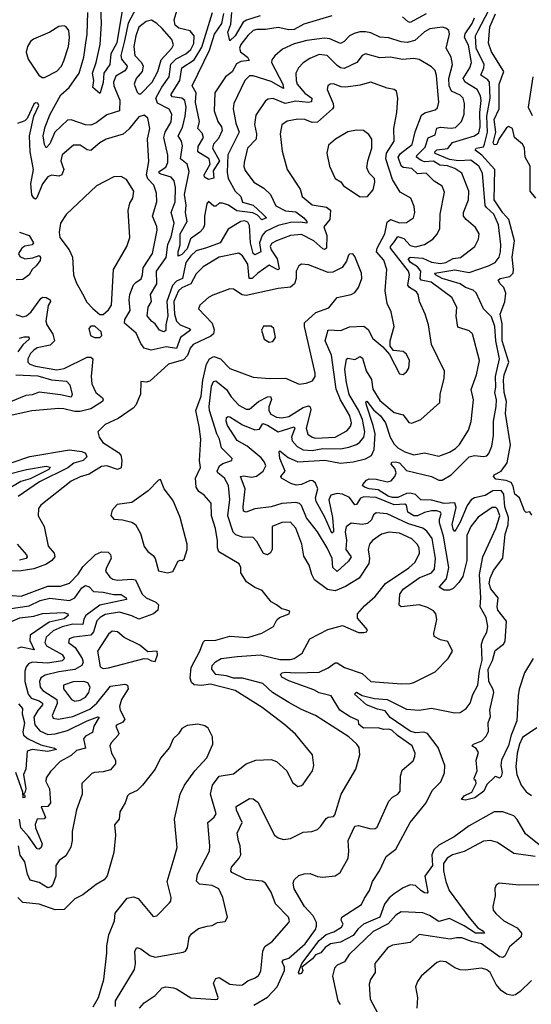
# Model space of a CAD drawing. Extents: x 1552294 to 1694791, y 811929 to 917222.
# Tile 555 of 643: x 1654717 to 1657584, y 906506 to 912025. Entities that reach past the tile are written whole.
import ezdxf

# ---------------------------------------------------------------- set-up
doc = ezdxf.new("R2010")
doc.units = 0

msp = doc.modelspace()

# ---------------------------------------------------------------- linework, layer by layer
at = {"layer": '0CON10XD'}
for points in [[(1655291.5, 912075), (1655274.3, 911975.7), (1655260.7, 911895), (1655226.4, 911835), (1655222.6, 911775), (1655188, 911725), (1655185, 911674.3), (1655168.1, 911615), (1655165, 911611.4), (1655125.6, 911645), (1655132.1, 911685), (1655124.8, 911725), (1655145.4, 911784.6), (1655166.7, 911886.7), (1655175.2, 912005), (1655169.3, 912145)], [(1655369.8, 912090.2), (1655323.9, 912006.1), (1655303, 911907), (1655282.5, 911825), (1655287.9, 911805), (1655318.6, 911765), (1655317.7, 911755), (1655305, 911738.5), (1655255, 911709.1), (1655242.4, 911675), (1655244.8, 911654.8), (1655278.3, 911575), (1655275.5, 911514.5), (1655205, 911492.1), (1655145, 911448.1), (1655115, 911434.7), (1655085, 911435.4), (1655005, 911464.4), (1654985, 911461.8), (1654913, 911395), (1654885, 911330), (1654865, 911306.9), (1654855, 911325.8), (1654847.8, 911375), (1654859.2, 911425), (1654888.2, 911495), (1654947.1, 911605), (1654994.2, 911645.8), (1655049, 911725), (1655075.2, 911815), (1655086.6, 911896.6), (1655095.2, 911945), (1655099.3, 912065)], [(1656032.8, 911437.2), (1656043.1, 911385), (1656042.4, 911355), (1655994, 911305), (1655974.7, 911225), (1655973.3, 911203.3), (1655980.2, 911180.2), (1656028.9, 911115), (1656085, 911081.5), (1656122.7, 911045), (1656152.2, 910982.2), (1656206.9, 910955), (1656265, 910948.8), (1656308.2, 910915), (1656326.4, 910895), (1656325.6, 910885), (1656290.9, 910890.9), (1656235, 910887.8), (1656165, 910872), (1656095, 910838.7), (1656075, 910816.5), (1656059.6, 910775), (1656067.5, 910725), (1656035, 910706.6), (1656024.8, 910715), (1656010.7, 910775), (1656005, 910871.9), (1655995, 910890), (1655977.1, 910897.1), (1655955, 910893.6), (1655885, 910851.5), (1655840, 910775), (1655763.9, 910746.1), (1655705, 910729), (1655675, 910702), (1655648.3, 910665), (1655629.3, 910575), (1655595, 910559.9), (1655573.7, 910536.3), (1655541.9, 910445), (1655546.3, 910365), (1655534.8, 910315), (1655535, 910282.9), (1655524.1, 910275.9), (1655499.5, 910285), (1655475, 910321.5), (1655455, 910335.5), (1655431.3, 910365), (1655435.9, 910415), (1655455.2, 910445), (1655449.8, 910485), (1655484.5, 910545), (1655482.7, 910615), (1655537.6, 910692.4), (1655546.2, 910765), (1655565, 910807.5), (1655582.1, 910885), (1655564.8, 910945), (1655587.5, 911005), (1655588.8, 911085), (1655582.6, 911122.6), (1655565, 911143.7), (1655509, 911159), (1655498.4, 911165), (1655498.8, 911175), (1655535, 911199.5), (1655547, 911225), (1655546.4, 911266.4), (1655524, 911365), (1655531.3, 911395), (1655565, 911453.1), (1655569.7, 911495), (1655554.8, 911524.8), (1655488.5, 911558.5), (1655480, 911585), (1655513.2, 911646.8), (1655553.9, 911705), (1655563, 911777), (1655593.9, 911806.1), (1655648.1, 911835), (1655675, 911858.3), (1655692.4, 911892.4), (1655693.6, 911935), (1655672.3, 911962.3), (1655607.6, 911977.6), (1655587.6, 911995), (1655582.4, 912025), (1655596.5, 912075)], [(1657665, 907370.9), (1657552, 907462), (1657505, 907542.3), (1657485, 907562), (1657425, 907585.3), (1657375, 907584.6), (1657235, 907505.9), (1657150.7, 907445), (1657065, 907397.9), (1657037, 907373), (1657026.8, 907345), (1657029.2, 907285), (1656987.1, 907225), (1657004.6, 907135), (1657000.6, 907129.4), (1656985, 907130.9), (1656964.4, 907144.4), (1656935, 907172.3), (1656905.3, 907175.3), (1656865, 907160), (1656815, 907125.2), (1656787.5, 907102.5), (1656761.5, 907068.5), (1656735, 906994.5), (1656643.7, 906956.3), (1656611.8, 906928.2), (1656585, 906892.7), (1656513.6, 906855), (1656459.2, 906845), (1656427.8, 906825), (1656405, 906794.5), (1656375, 906783.1), (1656357.8, 906762.2), (1656297.5, 906715), (1656303.5, 906695), (1656295, 906679.5), (1656285, 906675.7), (1656279.6, 906685), (1656297.8, 906735), (1656394, 906865), (1656435, 906898), (1656476.7, 906913.3), (1656520.8, 906939.2), (1656528.5, 906955), (1656518.1, 906978.1), (1656522.6, 906995), (1656632.2, 907065), (1656648, 907102), (1656676.9, 907145), (1656694.4, 907195.6), (1656732.1, 907255), (1656770.9, 907335), (1656794, 907354), (1656824, 907376), (1656905.2, 907524.8), (1656994.6, 907635), (1657028.5, 907705), (1657076, 907754), (1657097, 907803), (1657099, 907845), (1657062, 907945), (1657002.1, 908025), (1656981.8, 908031.8), (1656935, 908027.8), (1656905, 908036.8), (1656793.4, 908113.4), (1656765, 908151.4), (1656721.2, 908161.2), (1656660.9, 908185), (1656593.5, 908245), (1656605, 908256.1), (1656635, 908237.4), (1656705, 908220), (1656775, 908214.3), (1656885, 908160.8), (1656955, 908155.9), (1657025, 908166.6), (1657155, 908139.6), (1657185, 908141.8), (1657219.4, 908165), (1657241.9, 908195), (1657256.7, 908243.3), (1657284.5, 908295), (1657293.3, 908375), (1657307.9, 908435), (1657303.8, 908525), (1657313.2, 908555), (1657335, 908592), (1657340.3, 908625), (1657330, 908675), (1657297.3, 908735), (1657301.2, 908785), (1657293.6, 908915), (1657311.5, 909015), (1657385.8, 909174.2), (1657407, 909245), (1657395, 909282.1), (1657385, 909291.2), (1657365, 909290.4), (1657285, 909237.9), (1657245.5, 909184.5), (1657223.2, 909135), (1657223.3, 908995), (1657200, 908905), (1657178.5, 908871.5), (1657145, 908836.4), (1657125, 908827.6), (1657095, 908828.2), (1657067.5, 908845), (1657109.3, 908890.7), (1657121.2, 908955), (1657091.2, 909131.2), (1657069.1, 909205), (1657068.5, 909225), (1657078.4, 909255), (1657075.2, 909265.2), (1657055, 909272.2), (1657025, 909272.2), (1656985, 909263.5), (1656945, 909245.2), (1656925, 909244.6), (1656891.3, 909265), (1656885, 909304.3), (1656875, 909310.5), (1656815, 909305.5), (1656715, 909346.8), (1656645, 909351.2), (1656625.6, 909344.4), (1656605, 909308.9), (1656595, 909306.9), (1656565, 909347.1), (1656525, 909365.4), (1656495, 909369.5), (1656459.7, 909359.7), (1656448.4, 909335), (1656469.5, 909235), (1656475.9, 909165), (1656475, 909154), (1656465, 909148.2), (1656427.5, 909237.5), (1656378.4, 909325), (1656375.2, 909345), (1656387.1, 909395), (1656375, 909427.5), (1656360.1, 909440.1), (1656345, 909442.9), (1656295, 909420), (1656265.8, 909415.8), (1656236, 909425), (1656183.3, 909455), (1656179.5, 909465), (1656205.2, 909495), (1656173.9, 909565), (1656171.2, 909605), (1656175, 909608), (1656221.2, 909571.2), (1656275, 909547.5), (1656426.6, 909556.6), (1656515, 909540.6), (1656585, 909546.7), (1656655, 909563.1), (1656687.2, 909582.8), (1656703.5, 909616.5), (1656708.9, 909705), (1656698.3, 909751.7), (1656660, 909865), (1656656.7, 909883.3), (1656662.5, 909887.5), (1656699.5, 909839.5), (1656738.3, 909805), (1656766, 909765), (1656792.9, 909685), (1656815, 909645.9), (1656835, 909625.9), (1656875, 909603.1), (1656925, 909585.9), (1656985, 909597.1), (1657065, 909579.6), (1657125, 909600.4), (1657158.5, 909621.5), (1657180.5, 909645), (1657232.2, 909725), (1657246, 909774), (1657260.4, 909895), (1657247.2, 909952.8), (1657277.5, 910035), (1657293.3, 910115), (1657255, 910263.8), (1657235, 910282.2), (1657171.9, 910301.9), (1657162.8, 910362.8), (1657166.8, 910415), (1657138.5, 910468.5), (1657023.2, 910555), (1656966.2, 910566.2), (1656961.4, 910575), (1656965, 910615.6), (1656945, 910639.7), (1656907.2, 910665), (1656894.2, 910685.8), (1656905, 910694.3), (1656975, 910688.1), (1657025, 910666.7), (1657075, 910659.7), (1657104.4, 910665), (1657145, 910687.4), (1657186.9, 910693.1), (1657266.9, 910755), (1657288.2, 910795), (1657290.9, 910825), (1657270.8, 910860.8), (1657218.6, 910905), (1657203.6, 910925), (1657203.8, 910945), (1657231.8, 911015), (1657233.7, 911065), (1657195.3, 911165), (1657155, 911191.1), (1657114.2, 911205.8), (1657070.6, 911210.6), (1657035, 911232.4), (1656985, 911229.6), (1656966.6, 911236.6), (1656939.7, 911255), (1656942.6, 911265), (1656965, 911286), (1656988.9, 911311.1), (1657005, 911362.5), (1657045, 911379.5), (1657055, 911416.9), (1657075, 911423.2), (1657135, 911416.7), (1657158.3, 911421.7), (1657192.7, 911455), (1657207.3, 911495), (1657210, 911555), (1657201.4, 911585), (1657185, 911602.9), (1657136.8, 911625), (1657122.5, 911655), (1657121.3, 911695), (1657141.2, 911775), (1657134.6, 911815), (1657106.7, 911866.7), (1657124.5, 911945), (1657120.6, 911965), (1657105, 911978.5), (1657085, 911983.8), (1657015, 911974.7), (1656985, 911958.1), (1656931.6, 911908.4), (1656888.1, 911898.1), (1656855, 911900.5), (1656785, 911923.6), (1656735, 911927.8), (1656685, 911951.4), (1656655, 911957.1), (1656622.7, 911957.3), (1656591.1, 911948.9), (1656565.2, 911934.8), (1656535, 911902.7), (1656515, 911891.8), (1656455, 911918.4), (1656425, 911921.9), (1656325, 911908.8), (1656255, 911890.5), (1656189, 911861), (1656146.3, 911823.7), (1656129.6, 911800.4), (1656127.7, 911785), (1656191.6, 911665), (1656195, 911640), (1656125, 911678.8), (1656025, 911711.2), (1656005, 911710.9), (1655977.8, 911685), (1655916.9, 911555), (1655913.5, 911525), (1655926.9, 911445), (1655946.1, 911395), (1655882.2, 911267.8), (1655878.4, 911171.6), (1655884.3, 911135), (1655924.9, 911064.9), (1655956.2, 911035), (1655965, 911003.3), (1656025.7, 910985.7), (1656077.4, 910937.4), (1656099.4, 910915), (1656072.7, 910902.7), (1656049.2, 910929.3), (1656022.9, 910942.9), (1655933.9, 910953.9), (1655887.2, 910985), (1655852.5, 910997.5), (1655835, 910997.1), (1655815, 910980.6), (1655805, 910980.6), (1655775, 911006.2), (1655765, 910993.3), (1655752.4, 910925), (1655751.4, 910875), (1655744.2, 910855), (1655725.9, 910834.1), (1655673.1, 910796.9), (1655655, 910741.9), (1655625, 910708.5), (1655605, 910700), (1655605.2, 910725), (1655616.2, 910763.8), (1655615.1, 910824.9), (1655655.9, 910895), (1655645.2, 910945), (1655650.3, 910985), (1655639.4, 911045), (1655667, 911175), (1655655, 911215.6), (1655617.6, 911245), (1655628.9, 911318.9), (1655623, 911345), (1655604.7, 911375), (1655629.6, 911420.4), (1655644.4, 911484.4), (1655650.1, 911535), (1655642, 911572), (1655625.1, 911585.1), (1655573.7, 911593.7), (1655564.2, 911605), (1655613.4, 911685), (1655624.9, 911755.1), (1655695, 911801.2), (1655737.7, 911872.3), (1655797.9, 912065)], [(1656465, 912047.7), (1656309.8, 912000.2), (1656255, 911970.8), (1656225, 911968.1), (1656165, 911981.8), (1656095, 911969.7), (1656045, 911970.4), (1656024.4, 911965), (1655995, 911936.6), (1655955, 911887.2), (1655948.5, 911865), (1655954.9, 911844.9), (1655992.5, 911815), (1656003.3, 911796.7), (1655955, 911791.7), (1655931.2, 911778.8), (1655907.2, 911732.8), (1655869.3, 911705), (1655811, 911615), (1655806.2, 911513.8), (1655826.4, 911455), (1655847.8, 911425), (1655850.9, 911405), (1655830.9, 911359.1), (1655801.9, 911328.1), (1655797.3, 911305), (1655837, 911235), (1655801.7, 911178.3), (1655805, 911138), (1655775, 911130), (1655753, 911143), (1655750.6, 911155), (1655784.6, 911215), (1655777.7, 911245), (1655714.6, 911285), (1655716.1, 911315), (1655746, 911366), (1655739.6, 911389.6), (1655715.7, 911415), (1655723.4, 911455), (1655701.3, 911561.3), (1655704.9, 911615), (1655682.6, 911655), (1655781.1, 911855), (1655809, 911945), (1655849.2, 912005), (1655860.5, 912059.5)], [(1656063.4, 912046.5), (1655987.7, 912022.3), (1655969.1, 912010.9), (1655923.5, 911935), (1655895, 911906.7), (1655882.2, 911955), (1655899.9, 912000.1), (1655906.1, 912065)], [(1657593.5, 908445), (1657545.9, 908365), (1657516.5, 908273.5), (1657509.5, 908235), (1657502.7, 908095), (1657470.3, 908015), (1657455, 907957.1), (1657415.8, 907875), (1657412.3, 907845), (1657420.8, 907805), (1657415, 907784.2), (1657405, 907774.2), (1657385, 907783.8), (1657378.8, 907781.2), (1657335, 907739.2), (1657318.3, 907701.7), (1657266.7, 907663.3), (1657215, 907650.7), (1657192.5, 907655), (1657206.9, 907675), (1657250.4, 907695), (1657273.9, 907743.9), (1657272.5, 907762.5), (1657265, 907763.3), (1657264.3, 907774.3), (1657279.5, 907815), (1657275.5, 907875), (1657287.3, 907917.3), (1657275, 907940), (1657250, 907955), (1657260, 907965), (1657305.8, 907984.2), (1657330.9, 908009.1), (1657344.6, 908035), (1657342.5, 908085), (1657355, 908120), (1657351.4, 908155), (1657374.1, 908255), (1657370.9, 908270.9), (1657344.9, 908315), (1657341.5, 908385), (1657366.8, 908433.2), (1657381, 908489), (1657428.7, 908525), (1657437.7, 908542.3), (1657444.8, 908654.8), (1657396.3, 908715), (1657392.8, 908735), (1657398.5, 908785), (1657357.8, 908835), (1657348.1, 908865), (1657353.5, 908895), (1657372.6, 908937.4), (1657425, 909006.9), (1657438.1, 909141.9), (1657454.8, 909194.8), (1657455.1, 909235), (1657435.9, 909295), (1657430, 909365), (1657415, 909386.9), (1657368, 909385), (1657325, 909358.9), (1657265, 909344.8), (1657247.5, 909335), (1657225, 909302.4), (1657185, 909208.2), (1657155, 909157.5), (1657145, 909168.8), (1657141, 909195), (1657161.9, 909291.9), (1657155, 909316.4), (1657095, 909312.9), (1657025, 909331.7), (1656965, 909334.3), (1656935, 909364.2), (1656905, 909372.2), (1656885, 909369.3), (1656835, 909347), (1656805, 909346.9), (1656781.2, 909355), (1656725, 909390), (1656675, 909395.3), (1656648.9, 909405), (1656638, 909415), (1656640.3, 909419.7), (1656660.8, 909445), (1656675, 909451.5), (1656715, 909450.4), (1656775, 909435.2), (1656798.8, 909441.2), (1656819, 909465), (1656826, 909485), (1656819.8, 909509.8), (1656797.5, 909535), (1656801.2, 909545), (1656822.6, 909547.4), (1656845, 909540.8), (1656885, 909499.1), (1657025, 909465.4), (1657065, 909444.8), (1657085, 909444.4), (1657135.2, 909475), (1657234.7, 909575.3), (1657265, 909582.7), (1657315, 909577.4), (1657335, 909581.1), (1657346.1, 909593.9), (1657362.1, 909635), (1657372.2, 909695), (1657371.8, 909775), (1657387.2, 909857.2), (1657387.9, 909895), (1657379.5, 909935), (1657385.1, 909965), (1657383.3, 910025), (1657405.5, 910124.5), (1657384.4, 910225), (1657378.9, 910305), (1657360.1, 910360.1), (1657315.3, 910405.3), (1657275.4, 910495), (1657258.7, 910508.7), (1657215, 910525.1), (1657185, 910544.1), (1657085, 910574.5), (1657047.3, 910595), (1657042.5, 910605), (1657155, 910623.6), (1657235, 910607.8), (1657344, 910646), (1657381.5, 910665), (1657404.1, 910695), (1657411.8, 910725), (1657412.9, 910765), (1657399.3, 910875), (1657374.1, 910935), (1657331.9, 910971.9), (1657324.8, 910984.8), (1657310, 911165), (1657289.2, 911205), (1657245, 911238.3), (1657175, 911234.5), (1657125, 911241.7), (1657045.5, 911275), (1657043.2, 911285), (1657055, 911296.3), (1657116.4, 911303.6), (1657142.6, 911337.4), (1657266.1, 911373.9), (1657289, 911391), (1657297.3, 911425), (1657294.5, 911504.5), (1657302.7, 911572.7), (1657298.9, 911598.9), (1657280, 911635), (1657213.5, 911675), (1657201.4, 911695), (1657239.8, 911755), (1657249.3, 911785), (1657231.9, 911881.9), (1657208.5, 911925), (1657213.9, 911946.1), (1657252.9, 912005), (1657265.8, 912035.8)], [(1656995, 912057.8), (1656905, 912009.3), (1656893, 912013), (1656862.2, 912042.2)], [(1657587.5, 909247.5), (1657575, 909266.7), (1657555, 909262.5), (1657545, 909272.5), (1657516.7, 909345), (1657491.2, 909365), (1657481.5, 909411.5), (1657471.3, 909431.3), (1657442.5, 909442.5), (1657385, 909450), (1657371.4, 909465), (1657375.8, 909475), (1657415.4, 909494.6), (1657448.6, 909541.4), (1657466.7, 909643.3), (1657438.7, 909818.7), (1657444.3, 909885), (1657431.9, 909935), (1657427.5, 910005), (1657431.7, 910035), (1657458.6, 910105), (1657419.9, 910225), (1657421.2, 910321.2), (1657409.7, 910375), (1657436.1, 910443.9), (1657441.8, 910491.8), (1657430, 910525), (1657410, 910545), (1657398.1, 910565), (1657410, 910575), (1657463.4, 910586.6), (1657481.5, 910605), (1657484.6, 910625.4), (1657477, 910695), (1657489.9, 910785), (1657458.4, 910905), (1657423.5, 910943.5), (1657374.7, 911015), (1657379, 911185), (1657306.5, 911266.5), (1657269.2, 911295), (1657275.3, 911304.7), (1657315, 911312.9), (1657322.3, 911327.7), (1657337.7, 911395), (1657335.4, 911485), (1657354, 911585), (1657349.5, 911675), (1657339.3, 911689.3), (1657300.8, 911715), (1657318.5, 911755), (1657320.2, 911775), (1657275.6, 911865), (1657271.6, 911935), (1657285.6, 911964.4), (1657343.7, 912075)], [(1657609.1, 911025), (1657578, 911065), (1657577.7, 911205), (1657548.9, 911255), (1657545, 911307.5), (1657535, 911327.5), (1657488.8, 911365), (1657478.8, 911415), (1657455, 911426.2), (1657445, 911420), (1657402.5, 911355), (1657390, 911325), (1657375, 911324.4), (1657370.8, 911335), (1657384.1, 911395.9), (1657375, 911466.7), (1657404.5, 911525.5), (1657404.2, 911665), (1657429.2, 911735), (1657360, 911845), (1657344.4, 911894.4), (1657352, 911985), (1657382.4, 912057.6)], [(1654855, 911701.9), (1654925, 911737.1), (1654950.4, 911765), (1654963.9, 911795), (1654990.3, 911875), (1654995.3, 911925.3), (1654991.8, 911965), (1654977.1, 911985), (1654965, 911991.1), (1654935, 911987.5), (1654885, 911955.6), (1654793, 911917), (1654776.3, 911903.7), (1654759.4, 911875), (1654753.7, 911843.7), (1654764.4, 911805), (1654823.6, 911713.6), (1654842.2, 911702.2), (1654855, 911701.9)], [(1655395, 911609.2), (1655458.4, 911675), (1655490.7, 911735), (1655509.5, 911800.5), (1655569.6, 911865), (1655578.8, 911885), (1655568.8, 911915), (1655515, 911975.5), (1655485, 912004.4), (1655455, 912022.5), (1655425, 912015.4), (1655385, 911984.5), (1655366.7, 911935), (1655355.6, 911875), (1655362, 911825), (1655399.6, 911785), (1655408.4, 911765), (1655403.6, 911735), (1655369.5, 911695), (1655358.8, 911665), (1655375, 911620), (1655385, 911610), (1655395, 911609.2)], [(1656028.3, 906501.7), (1656105, 906546.6), (1656160.2, 906605), (1656201.2, 906695), (1656200.7, 906715), (1656188.2, 906745), (1656195.6, 906755), (1656225.4, 906765), (1656315.9, 906845), (1656373.5, 906925), (1656380.3, 906945), (1656379.7, 906965), (1656361.5, 907001.5), (1656313, 907055), (1656254.4, 907154.4), (1656248.7, 907185), (1656255.3, 907204.7), (1656280.7, 907229.3), (1656311.4, 907238.6), (1656345, 907240), (1656385, 907221.9), (1656415, 907218.6), (1656485, 907226.9), (1656512.9, 907245), (1656557.1, 907325), (1656561.2, 907365), (1656556.7, 907425), (1656595, 907505.7), (1656615, 907509.5), (1656685, 907490.4), (1656708.2, 907491.8), (1656720.6, 907499.4), (1656785.7, 907645), (1656805, 907667.5), (1656836.2, 907683.8), (1656848.9, 907701.1), (1656850, 907785), (1656860.7, 907819.3), (1656921.7, 907871.7), (1656931.5, 907895), (1656932.2, 907915), (1656916.7, 907955), (1656833.5, 908013.5), (1656803, 908043), (1656785, 908049.3), (1656755, 908046.5), (1656725, 908055.6), (1656643.6, 908055), (1656617.2, 908075), (1656615, 908097.8), (1656568.6, 908118.6), (1656511.4, 908155), (1656461.2, 908235), (1656395, 908251.6), (1656365, 908269.8), (1656225, 908319.4), (1656185, 908340.4), (1656178.7, 908355), (1656188.2, 908365), (1656205, 908368.8), (1656263.9, 908363.9), (1656395, 908368.6), (1656445, 908391.6), (1656485, 908420.9), (1656495, 908420.8), (1656536.4, 908395), (1656635, 908360), (1656685, 908315.9), (1656856.3, 908303.7), (1656905, 908303.8), (1656925, 908310), (1657045, 908370.6), (1657116.9, 908445), (1657141.2, 908485), (1657115, 908540), (1657075, 908550), (1657038.8, 908568.8), (1657037.1, 908585), (1657053.8, 908663.8), (1657048.1, 908695), (1657035, 908711.4), (1657001.2, 908731.2), (1656955, 908745.6), (1656855, 908733.5), (1656843.9, 908743.9), (1656847.8, 908805), (1656865, 908832.8), (1656955, 908896.1), (1657024.6, 908925), (1657040.5, 908945), (1657046, 909005), (1657027.5, 909117.5), (1656997.8, 909157.8), (1656975, 909176.2), (1656895, 909199.4), (1656775, 909255.8), (1656715, 909260.9), (1656699.2, 909250.8), (1656687.3, 909222.7), (1656665, 909201.6), (1656635, 909196), (1656575, 909202.5), (1656546.9, 909183.1), (1656540, 909155), (1656548.1, 909108.1), (1656544.4, 909055), (1656574.7, 909015), (1656559.9, 908990.1), (1656495, 908932), (1656471.9, 908955), (1656466.8, 909005), (1656440, 909065), (1656385, 909154.6), (1656323, 909233), (1656295, 909302.1), (1656285, 909313.8), (1656265, 909318.4), (1656185, 909313.3), (1656125, 909294), (1656035, 909282.9), (1655985, 909264.7), (1655971, 909271), (1655968.5, 909295), (1655979.3, 909395), (1655954.6, 909465), (1655971.7, 909468.3), (1656015, 909460.8), (1656042.8, 909467.2), (1656080.8, 909495), (1656095.6, 909525), (1656089.2, 909545), (1656069.4, 909569.4), (1655990.7, 909635), (1655936, 909666), (1655880.8, 909750.8), (1655873.1, 909775), (1655875.6, 909795), (1655885, 909802.1), (1655895, 909799.4), (1655965, 909754.8), (1656035, 909726.7), (1656060, 909730), (1656078.8, 909761.2), (1656105, 909753.2), (1656165, 909715.3), (1656255, 909743.3), (1656258.4, 909735), (1656239.7, 909685), (1656243.5, 909665), (1656272.2, 909632.2), (1656305, 909614), (1656355, 909611), (1656415, 909622.1), (1656515, 909620), (1656561.5, 909628.5), (1656605, 909644.3), (1656622.7, 909657.3), (1656644.8, 909685.2), (1656651.3, 909715), (1656637.1, 909785), (1656615, 909836.8), (1656562.6, 909925), (1656547.8, 909992.2), (1656539.6, 910065), (1656548.1, 910121.9), (1656555, 910128.9), (1656595, 910121.3), (1656625, 910136.7), (1656637.8, 910127.8), (1656657.7, 910057.7), (1656688.5, 910008.5), (1656696.3, 909955), (1656735, 909890.8), (1656815, 909823.1), (1656865, 909811.2), (1656896.8, 909766.8), (1656915, 909764.3), (1656964, 909785), (1657070.9, 909879.1), (1657073.5, 909925), (1657095.6, 910015.6), (1657097.1, 910055), (1657024.5, 910205), (1657006.7, 910315), (1656989.6, 910375), (1656956.7, 910445), (1656950.5, 910485), (1656940.1, 910500.1), (1656901.1, 910525), (1656892.6, 910537.4), (1656901.1, 910595), (1656895.7, 910615), (1656793.9, 910745), (1656793.9, 910755), (1656814.2, 910775.8), (1656835, 910810.9), (1656869.7, 910799.7), (1656905, 910760.4), (1656935, 910752.5), (1656984.8, 910765.2), (1657031.1, 910795), (1657056.8, 910823.2), (1657071.1, 910855), (1657073.5, 910935), (1657098, 911058), (1657085, 911092.9), (1657039.6, 911119.6), (1656995, 911164.7), (1656945, 911160.9), (1656915, 911191.8), (1656865, 911196.2), (1656855, 911206.9), (1656837.1, 911255), (1656850.8, 911275), (1656916.7, 911325), (1656933, 911397), (1656969.1, 911490.9), (1656986.2, 911503.8), (1657045, 911519.6), (1657058.2, 911531.8), (1657065.9, 911564.1), (1657061.3, 911605), (1657052.4, 911712.4), (1657045, 911740), (1657025, 911761.8), (1656955, 911802), (1656925, 911807.9), (1656862.6, 911802.6), (1656795, 911814.5), (1656735, 911810.9), (1656655, 911833.8), (1656635.3, 911824.7), (1656605.2, 911784.8), (1656535, 911751.9), (1656515, 911755.3), (1656495, 911768.1), (1656440, 911825), (1656395, 911831.2), (1656341.7, 911808.3), (1656306.1, 911783.9), (1656279.1, 911755), (1656264.7, 911725), (1656265.3, 911685), (1656271.7, 911665), (1656314.2, 911614.2), (1656353.4, 911585), (1656352.3, 911565), (1656335, 911560.6), (1656265, 911569.6), (1656205, 911555.7), (1656136.2, 911583.8), (1656109.1, 911580.9), (1656095, 911570), (1656040.5, 911489.5), (1656032.8, 911437.2)], [(1657593.1, 911705), (1657566.4, 911535), (1657589.2, 911489.2)], [(1655387.1, 906485), (1655415, 906514.3), (1655475.5, 906555), (1655515, 906598.8), (1655535, 906603.8), (1655578, 906598), (1655595, 906592.9), (1655675, 906542), (1655815, 906532.5), (1655824.3, 906535.7), (1655828.1, 906545), (1655802.7, 906625), (1655815, 906651.4), (1655835, 906656.9), (1655895, 906618.9), (1655946.9, 906613.1), (1655965, 906615.6), (1655995, 906638.9), (1656036, 906655), (1656055, 906667.5), (1656068.5, 906691.5), (1656079.3, 906805), (1656089.9, 906830.1), (1656132.1, 906857.9), (1656225.6, 906965), (1656229.4, 906975), (1656223.1, 906995), (1656150, 907070), (1656126.7, 907135), (1656095, 907185.6), (1656075, 907196.2), (1655985, 907205.3), (1655905, 907245.8), (1655899.5, 907255), (1655903.6, 907275), (1655946.5, 907325), (1655955.5, 907345), (1655952.3, 907395), (1655942.9, 907422.9), (1655936.1, 907465), (1655963.1, 907525), (1655931.5, 907595), (1655930.6, 907615), (1656005, 907660), (1656025, 907658.6), (1656050.3, 907640.3), (1656144.5, 907455), (1656165, 907439.5), (1656195, 907430.5), (1656233.8, 907435), (1656305, 907471.1), (1656354.4, 907475.6), (1656385, 907487.1), (1656405, 907504.2), (1656435, 907548.1), (1656445, 907555.5), (1656475, 907560), (1656482, 907568), (1656517.8, 907685), (1656600.5, 907825), (1656622.2, 907905), (1656618.9, 907945), (1656605.7, 907965), (1656561.9, 908005), (1656375, 908125.2), (1656295, 908159.3), (1656225, 908197.8), (1656132.7, 908255), (1656078.5, 908305), (1655965, 908335.1), (1655915, 908333.7), (1655875, 908346.8), (1655815, 908354.4), (1655793, 908385), (1655794.8, 908405.2), (1655813.1, 908426.9), (1655844.8, 908445.2), (1655935, 908456), (1656065.6, 908464.4), (1656175, 908439.5), (1656235, 908439.6), (1656255, 908445.6), (1656299.2, 908475), (1656341.9, 908555), (1656443, 908607), (1656525, 908630.5), (1656615, 908590), (1656645, 908590), (1656660, 908595), (1656665.8, 908605.8), (1656610.6, 908670.6), (1656609.5, 908695), (1656649.5, 908740.5), (1656708, 908792), (1656767.1, 908865), (1656897.1, 908952.9), (1656932.5, 908985), (1656956.4, 909035), (1656955.3, 909065), (1656944.6, 909085), (1656913.6, 909115), (1656845, 909147), (1656787.2, 909152.8), (1656745, 909140.8), (1656694.1, 909105.9), (1656676, 909085), (1656669.4, 909055), (1656676.1, 909005), (1656672.5, 908977.5), (1656618.2, 908895), (1656542, 908848), (1656485, 908823.3), (1656442, 908832), (1656368.5, 908885), (1656353.1, 908915), (1656338, 908968), (1656308.6, 909018.6), (1656297.3, 909085), (1656264.7, 909174.7), (1656235, 909208.9), (1656185, 909206.5), (1656130.8, 909185), (1656130.9, 909055), (1656122.8, 909037.2), (1656105, 909025.5), (1656082.6, 909032.6), (1656045, 909101.5), (1656025, 909122.7), (1655964.4, 909124.4), (1655928.3, 909138.3), (1655912.5, 909152.5), (1655883.9, 909245), (1655893.9, 909336.1), (1655885.8, 909415), (1655865.1, 909455.1), (1655827.7, 909485), (1655823.2, 909495), (1655835.5, 909525), (1655855, 909538), (1655906, 909554), (1655907.5, 909565), (1655847.8, 909625), (1655837.2, 909675), (1655822.2, 909705), (1655780, 909835), (1655777.7, 909857.7), (1655790.7, 909970.7), (1655801.8, 909998.2), (1655815, 910000.4), (1655875, 909952), (1655901.9, 909911.9), (1655945, 909865.3), (1655985, 909842), (1656005, 909842.8), (1656055, 909886.1), (1656105, 909911.6), (1656123, 909913), (1656126.8, 909896.8), (1656113, 909855), (1656112.9, 909835), (1656124.3, 909814.3), (1656155, 909797.6), (1656185, 909794.4), (1656225, 909800.9), (1656305, 909851.4), (1656335, 909861.3), (1656345.3, 909855), (1656348.1, 909838.1), (1656321.5, 909735), (1656331.5, 909701.5), (1656355, 909685.3), (1656375, 909680.5), (1656483.8, 909686.2), (1656549, 909721), (1656570.9, 909745), (1656576.8, 909765), (1656566.6, 909805), (1656514.5, 909895), (1656491, 909955), (1656464.8, 910145), (1656428.9, 910225), (1656445, 910286.2), (1656516.7, 910283.3), (1656565, 910303.8), (1656645, 910307.1), (1656669.1, 910289.1), (1656695, 910239.4), (1656751.4, 910191.4), (1656789.2, 910149.2), (1656845, 910040), (1656865, 910036.7), (1656885, 910051.2), (1656897, 910073), (1656901.1, 910115), (1656885, 910150.8), (1656865, 910165.6), (1656812, 910172), (1656793.3, 910195), (1656792.5, 910225), (1656815.6, 910305), (1656798.3, 910388.3), (1656775.3, 910435.3), (1656764.7, 910505), (1656774.7, 910625), (1656757.8, 910677.8), (1656716.7, 910725), (1656719.3, 910745), (1656763.3, 910825), (1656775, 910890.6), (1656795, 910905.9), (1656845, 910887.1), (1656885, 910889.1), (1656922.9, 910915), (1656931.5, 910945), (1656927.8, 910977.8), (1656908.1, 911025), (1656848.3, 911058.3), (1656805, 911130.6), (1656768.9, 911245), (1656772.3, 911277.7), (1656814.8, 911345), (1656813.7, 911415), (1656830.4, 911505), (1656835.5, 911585.5), (1656828, 911625), (1656815, 911634.3), (1656775, 911642.2), (1656685, 911675.4), (1656625, 911658.5), (1656545, 911646.7), (1656518.9, 911648.9), (1656474.4, 911665.6), (1656455.6, 911664.4), (1656442.5, 911655), (1656440.6, 911635), (1656473.6, 911555), (1656475.5, 911535), (1656470, 911525), (1656385, 911451.5), (1656355, 911448.8), (1656315, 911466.2), (1656275, 911467.3), (1656215, 911455.9), (1656185, 911435.7), (1656175.4, 911385), (1656188.2, 911288.2), (1656215, 911186.2), (1656288.1, 911075), (1656299.4, 911035), (1656355, 910987.7), (1656435.5, 910975.5), (1656458.5, 910958.5), (1656453.8, 910905), (1656420.3, 910865), (1656437.5, 910815), (1656436.8, 910745), (1656425, 910737.5), (1656415, 910740.4), (1656365, 910786.3), (1656295, 910820.8), (1656235, 910815.8), (1656155, 910786.2), (1656128.4, 910771.6), (1656119.6, 910755), (1656125.5, 910735), (1656159.7, 910685), (1656170.2, 910629.8), (1656165, 910624.1), (1656155, 910627.4), (1656115, 910648.8), (1656051.3, 910605), (1656018.9, 910575), (1656002.6, 910575), (1655995.1, 910655.1), (1655965, 910702.1), (1655945, 910716.4), (1655834, 910695), (1655745, 910640), (1655705, 910601.1), (1655674.7, 910545.3), (1655625, 910522.7), (1655605.8, 910505), (1655581.1, 910445), (1655583.8, 910375), (1655596, 910336), (1655616, 910316), (1655665.7, 910295), (1655673.6, 910285), (1655618.1, 910245), (1655595, 910182.8), (1655537.4, 910192.6), (1655453.8, 910173.8), (1655415, 910183.5), (1655395, 910210.5), (1655368.9, 910268.9), (1655303.6, 910325), (1655305.8, 910345), (1655336, 910395), (1655330.3, 910455), (1655334, 910485), (1655355, 910538.6), (1655367.9, 910552.1), (1655396.5, 910573.5), (1655405.2, 910594.8), (1655408.2, 910635), (1655460.8, 910715), (1655487.6, 910845), (1655485, 910866), (1655461.3, 910925), (1655485.9, 911005), (1655483.8, 911053.8), (1655467.4, 911097.4), (1655433.8, 911133.9), (1655426.5, 911155), (1655439.5, 911230.5), (1655433.3, 911355), (1655446, 911416), (1655435, 911474), (1655415, 911490), (1655385, 911480.8), (1655328.1, 911411.9), (1655296.3, 911383.7), (1655200.6, 911355), (1655165, 911334.6), (1655115, 911292.3), (1655095, 911296.2), (1655055, 911321.8), (1655018.6, 911321.4), (1654955, 911267.5), (1654947.3, 911235), (1654956.8, 911206.8), (1654964.6, 911185), (1654952.7, 911155), (1654935, 911148.3), (1654895, 911154.3), (1654875, 911145.3), (1654845, 911105.4), (1654813.1, 911026.9), (1654805, 911020), (1654795, 911025.3), (1654785, 911043.6), (1654778.5, 911105), (1654793.1, 911185), (1654775.7, 911285), (1654771.8, 911375), (1654795.7, 911484.3), (1654823.6, 911543.6), (1654817.7, 911557.7), (1654805, 911560), (1654795, 911552.5), (1654758.8, 911471.2), (1654745, 911458.8), (1654705, 911443.8)], [(1656625, 911032), (1656665, 911034.2), (1656698.3, 911071.7), (1656707.7, 911115), (1656705.5, 911135), (1656675, 911164.4), (1656662.7, 911195), (1656668.2, 911235), (1656689.5, 911305), (1656690.8, 911355), (1656672.6, 911382.6), (1656643.6, 911403.6), (1656605, 911406.4), (1656555, 911396.8), (1656485.6, 911355), (1656448, 911322), (1656437.4, 911277.4), (1656452.2, 911205), (1656485, 911135.7), (1656516.1, 911116.1), (1656530.8, 911095), (1656625, 911032)], [(1655185, 910373.3), (1655215, 910400), (1655230.5, 910425), (1655242.5, 910625), (1655316.7, 910753.3), (1655334.7, 910805.3), (1655323.5, 910956.5), (1655333.6, 910996.4), (1655351.5, 911025), (1655355.3, 911065), (1655315, 911130.6), (1655285, 911145.6), (1655244.5, 911145.5), (1655146.2, 911095), (1654976.4, 910933.6), (1654945.6, 910885), (1654937.8, 910835), (1654941.4, 910805), (1654993.8, 910735), (1655013.3, 910695), (1655018.1, 910595), (1655032.5, 910552.5), (1655068.3, 910488.3), (1655092.7, 910442.7), (1655125.8, 910405.8), (1655165, 910373.3), (1655185, 910373.3)], [(1654715, 910833.8), (1654769, 910815), (1654794, 910775), (1654786.1, 910763.9), (1654745, 910756.4), (1654728.6, 910745), (1654710.3, 910715), (1654717.3, 910697.3), (1654745, 910684.8), (1654789.3, 910690.7), (1654825, 910704.5), (1654832.6, 910692.6), (1654830.5, 910675), (1654809.4, 910645), (1654786, 910625), (1654768.7, 910595), (1654735, 910569.6), (1654696.6, 910566.6)], [(1655252.6, 906495), (1655253.6, 906525), (1655359.3, 906700.7), (1655365.4, 906735), (1655361.4, 906805), (1655373.3, 906825), (1655395, 906817.9), (1655445, 906780.9), (1655475, 906771.4), (1655631.9, 906798.1), (1655646, 906805), (1655657.2, 906822.8), (1655667.2, 906882.8), (1655678.5, 906901.5), (1655718.6, 906931.4), (1655766.5, 906943.5), (1655795, 906948.9), (1655825.8, 906965.8), (1655868.6, 906971.4), (1655880.6, 906995), (1655855.8, 907105.8), (1655833, 907153), (1655795, 907171.6), (1655725, 907180.3), (1655707, 907197), (1655712.7, 907235), (1655779.6, 907365), (1655782.1, 907395), (1655771.1, 907525), (1655806.4, 907555), (1655817.3, 907575), (1655785.4, 907685), (1655796.8, 907735), (1655835, 907784.6), (1655915, 907799.2), (1655985, 907854.4), (1656040, 907875), (1656125, 907878.1), (1656156.6, 907866.6), (1656214, 907815), (1656245, 907748.8), (1656275, 907728), (1656295, 907732), (1656305, 907741.2), (1656357.1, 907815), (1656364.3, 907845), (1656358, 907905), (1656261.4, 908021.4), (1656202.9, 908072.9), (1656075, 908169.5), (1655925, 908264.7), (1655785, 908300), (1655735, 908293.4), (1655695, 908297.7), (1655680.3, 908310.3), (1655671.2, 908335), (1655676.7, 908395), (1655725.5, 908485.5), (1655743.9, 908536.1), (1655753.7, 908546.4), (1655815, 908547.8), (1655895, 908570.5), (1655995, 908563.1), (1656073.8, 908586.2), (1656138, 908625), (1656157.7, 908662.3), (1656172, 908675), (1656226.7, 908695), (1656230, 908710), (1656208.3, 908718.3), (1656185, 908722.5), (1656156.5, 908746.5), (1656125, 908762.5), (1656076, 908826), (1656035, 908843.3), (1655987.1, 908875), (1655955.7, 908925), (1655955.6, 908955), (1655945.7, 908975), (1655833.2, 909043.2), (1655824.2, 909065), (1655824.7, 909105), (1655814.2, 909174.2), (1655791.1, 909245), (1655790, 909315), (1655750, 909360), (1655720.5, 909380.5), (1655705, 909406), (1655702.4, 909455), (1655729.1, 909515), (1655724.1, 909555), (1655730.8, 909675), (1655722.8, 909745), (1655702.9, 909835), (1655734.3, 909915), (1655742.6, 910005), (1655762.6, 910095), (1655779.4, 910125), (1655805, 910137.5), (1655842.3, 910125), (1655895, 910070), (1656025, 910022.5), (1656116.6, 910013.4), (1656207, 910017), (1656283.4, 909983.4), (1656322.6, 909987.4), (1656358, 910002), (1656372.9, 910025), (1656372.5, 910045), (1656312.7, 910305), (1656313.3, 910326.7), (1656376.6, 910383.4), (1656449, 910411), (1656495, 910468.6), (1656575, 910485.6), (1656594, 910496), (1656615.3, 910524.7), (1656633.6, 910575), (1656631.5, 910605), (1656595, 910697.5), (1656583.3, 910713.3), (1656565, 910711.2), (1656560, 910705), (1656547.9, 910672.1), (1656523.8, 910636.2), (1656470.6, 910610.6), (1656445, 910607.8), (1656335, 910651.5), (1656295, 910655.7), (1656280, 910645), (1656265.7, 910615), (1656265.4, 910575), (1656256.5, 910545), (1656235, 910525.3), (1656165, 910518.2), (1655985, 910479.6), (1655963.2, 910483.2), (1655915, 910514.4), (1655895, 910516.5), (1655798, 910482), (1655775, 910468.1), (1655726, 910425), (1655718.8, 910405), (1655794.8, 910324.8), (1655806.9, 910286.9), (1655802.5, 910265), (1655787.8, 910252.2), (1655688.4, 910205), (1655672.4, 910185), (1655656.7, 910143.3), (1655635, 910119.4), (1655550, 910095), (1655445, 910000), (1655425, 909993.3), (1655395, 909997.5), (1655394.4, 909925.6), (1655367.8, 909865), (1655352.9, 909847.1), (1655269.1, 909790.9), (1655195, 909756.9), (1655153.8, 909715), (1655161.9, 909685), (1655181.8, 909655), (1655269.7, 909599.7), (1655284.1, 909585), (1655288.9, 909555), (1655285, 909513.1), (1655265, 909503.6), (1655205, 909524.7), (1655175, 909520.5), (1655105, 909477.2), (1655055, 909462.3), (1655005, 909438.5), (1654835.6, 909305), (1654822.5, 909285), (1654820, 909245), (1654853.6, 909185), (1654875.6, 909075), (1654910.4, 909035), (1654913.1, 909015), (1654896.8, 908993.2), (1654866.2, 908973.8), (1654795, 908947.2), (1654725, 908936.5), (1654606.8, 908933.2)], [(1654695, 910373.1), (1654735, 910359.2), (1654755, 910366.2), (1654781.5, 910388.5), (1654835, 910463.6), (1654845, 910469.5), (1654865, 910469.2), (1654887.9, 910455), (1654889.6, 910445), (1654876.6, 910423.4), (1654862.4, 910335), (1654868.8, 910315), (1654902.7, 910262.7), (1654911.5, 910225), (1654888, 910202), (1654815, 910186.7), (1654795, 910173.7), (1654777.8, 910155), (1654762.8, 910125), (1654762.7, 910105), (1654772.9, 910095), (1654805, 910083.2), (1654925, 910062.4), (1654965, 910070.5), (1655095, 910134.3), (1655114.7, 910134.7), (1655127.1, 910125), (1655116.4, 910026.4), (1655120.3, 909985), (1655143.8, 909935), (1655180, 909905), (1655184.5, 909895), (1655180.4, 909885), (1655116, 909844), (1655055, 909829), (1655025, 909828.5), (1654964.1, 909844.1), (1654935, 909846.4), (1654785, 909832.9), (1654658, 909805)], [(1655135, 910243.3), (1655165, 910244.3), (1655176.2, 910255), (1655173.8, 910275), (1655137, 910307), (1655115, 910307.5), (1655104.3, 910294.3), (1655114, 910255), (1655135, 910243.3)], [(1656115, 910217.5), (1656135, 910222), (1656150, 910245), (1656141.2, 910295), (1656125, 910308), (1656082.9, 910307.1), (1656070.8, 910285), (1656086, 910235), (1656115, 910217.5)], [(1654715, 910240), (1654741.5, 910248.5), (1654767.5, 910247.5), (1654770, 910235), (1654735, 910202.7), (1654706.9, 910163.1)], [(1654695.4, 910035.4), (1654818.3, 910028.3), (1654895, 910007.5), (1654978.8, 909998.8), (1654998, 909978), (1655010, 909925), (1655005, 909909.4), (1654945, 909923.4), (1654825, 909937.4), (1654786.8, 909923.2), (1654751.3, 909918.7), (1654665, 909884)], [(1654673.7, 909543.7), (1654773.2, 909576.8), (1654994.8, 909614.8), (1655065.6, 909605), (1655085.4, 909595), (1655092.2, 909575), (1655071.5, 909555), (1655019.6, 909540.4), (1654986.8, 909513.2), (1654828.2, 909435), (1654708, 909352)], [(1654645, 909477), (1654755, 909504.8), (1654865, 909522.6), (1654886.5, 909516.5), (1654879.6, 909505), (1654775, 909452.4), (1654723.5, 909436.5), (1654635.1, 909384.9)], [(1655545.6, 908925.6), (1655575, 908931.9), (1655605, 908991.2), (1655615, 908996.2), (1655626.7, 908993.3), (1655637.7, 909002.3), (1655654.3, 909055.7), (1655654.4, 909085), (1655615.4, 909235), (1655585, 909311.2), (1655575, 909332.5), (1655525.6, 909395), (1655505, 909448), (1655493.8, 909445), (1655435.6, 909384.4), (1655345, 909320), (1655262.7, 909307.3), (1655233.9, 909276.1), (1655227, 909247), (1655245, 909226.7), (1655292.3, 909222.3), (1655345, 909208.8), (1655365, 909196.2), (1655394.2, 909145), (1655415, 909073.3), (1655434, 909045), (1655465, 909022.5), (1655475.4, 909005.4), (1655495, 908936), (1655545.6, 908925.6)], [(1654702.5, 909085), (1654754, 909025), (1654757.7, 909015), (1654753.1, 909005), (1654715, 908995.2)], [(1654675, 908798.5), (1654725, 908794.8), (1654875, 908850.4), (1654945, 908851), (1654995, 908867.7), (1655045, 908918.2), (1655071.1, 908958.9), (1655142.2, 909027.8), (1655175, 909042.8), (1655211.5, 909041.5), (1655225, 909027.1), (1655228.5, 909005), (1655202.5, 908955), (1655198.2, 908935), (1655221.3, 908901.3), (1655239.2, 908889.2), (1655265, 908883.5), (1655345, 908890), (1655365, 908885.7), (1655403.2, 908805), (1655425, 908784.8), (1655480, 908760), (1655494.5, 908745), (1655491.1, 908715), (1655465.7, 908694.3), (1655385, 908665.4), (1655345, 908683.2), (1655275, 908705.2), (1655195, 908691.1), (1655167.1, 908675), (1655148.7, 908655), (1655130.4, 908595), (1655115, 908575.2), (1655020, 908565), (1654994.4, 908555), (1654990, 908535), (1655027.2, 908507.2), (1655066.9, 908445), (1655072.2, 908425), (1655065.2, 908405), (1655025, 908383.9), (1654935, 908370.5), (1654858.4, 908351.6), (1654835, 908336.2), (1654827.8, 908315), (1654831.9, 908285), (1654845.7, 908265.7), (1654924.1, 908214.1), (1654927.4, 908192.6), (1654898.2, 908125), (1654905, 908111.2), (1654934.8, 908104.8), (1655015, 908119.3), (1655108.9, 908161.1), (1655148.3, 908195), (1655225, 908288.8), (1655305, 908300.9), (1655320.6, 908295)], [(1654655, 908722.6), (1654770, 908740), (1654830.6, 908769.4), (1654885, 908782.5), (1654995, 908769.8), (1655025, 908784.7), (1655065, 908841.8), (1655085, 908854.7), (1655105, 908846.6), (1655130.8, 908820.8), (1655185, 908816.6), (1655245, 908802.8), (1655285, 908802.8), (1655312.9, 908785), (1655315.6, 908775), (1655165, 908744.6), (1655087.7, 908685), (1655075.8, 908665), (1655069.6, 908635), (1655015, 908637.6), (1654955, 908621.8), (1654905, 908599.2), (1654865.8, 908565), (1654857.2, 908535), (1654867.1, 908515), (1654955, 908466.5), (1654968.4, 908445), (1654955, 908431.2), (1654875, 908419), (1654786.2, 908425), (1654765.2, 908414.8), (1654752.3, 908397.7), (1654746, 908374), (1654744.8, 908315), (1654763.4, 908245), (1654781.6, 908221.6), (1654825, 908207.7), (1654844.8, 908195), (1654845.2, 908185), (1654817.6, 908152.4), (1654796.2, 908115), (1654802.2, 908072.2), (1654828.6, 908038.6), (1654875, 908019.1), (1654915, 908022.2), (1654985, 908041.9), (1655095, 908095.1), (1655155, 908118.5), (1655162.5, 908115), (1655131.7, 908065), (1655125, 908030.9), (1655085, 908009.8), (1655073.5, 907995), (1655085, 907941.4), (1655035, 907930), (1655005, 907901.5), (1654942.8, 907867.2), (1654889.3, 907810.7), (1654865.5, 907775), (1654862.5, 907755), (1654883.8, 907715), (1654889.2, 907635), (1654875, 907615.6), (1654836.4, 907613.6), (1654861.4, 907555), (1654853.1, 907546.9), (1654815, 907544.6), (1654802.9, 907515), (1654805.2, 907495), (1654842.9, 907405), (1654837.2, 907385), (1654825, 907376.8), (1654815, 907378.8), (1654766.7, 907446.7), (1654722.5, 907495), (1654715.3, 907545)], [(1654675, 908653.3), (1654718.2, 908671.8), (1654795, 908682.3), (1654845, 908696.7), (1654965, 908702.4), (1654986.9, 908695), (1654987.3, 908685), (1654965, 908667.3), (1654881.1, 908648.9), (1654775.2, 908575), (1654772.8, 908545), (1654797.4, 908492.6), (1654725, 908507.8), (1654705, 908501.6)], [(1655185, 908388.9), (1655215, 908393.1), (1655415, 908444.3), (1655435, 908443.8), (1655455, 908431.2), (1655475, 908427.5), (1655488.8, 908465), (1655487.5, 908485), (1655435, 908482.5), (1655389.8, 908519.8), (1655302.7, 908562.7), (1655265, 908594.3), (1655235, 908597.3), (1655215, 908581.9), (1655152.1, 908485), (1655168.3, 908398.3), (1655185, 908388.9)], [(1655320.6, 908295), (1655324.1, 908275), (1655287.5, 908215), (1655275.8, 908175), (1655278.9, 908155), (1655305.4, 908104.6), (1655295, 908088.5), (1655258.6, 908071.4), (1655255.8, 908065), (1655271.5, 908025), (1655268.5, 908015), (1655228.6, 907971.4), (1655221.5, 907955), (1655230.9, 907915), (1655253.1, 907875), (1655254.3, 907855), (1655225, 907821.1), (1655185, 907810.4), (1655135, 907806.7), (1655120.6, 907799.4), (1655064, 907745), (1655067.5, 907685), (1655035, 907596.7), (1655010, 907475), (1655011.4, 907425), (1655002.2, 907387.8), (1654975, 907339.4), (1654937.6, 907312.4), (1654919.1, 907285), (1654919.6, 907225), (1654902, 907178), (1654890.6, 907165), (1654875, 907160), (1654825, 907189.5), (1654775, 907202.1), (1654761, 907235), (1654745.2, 907305), (1654718.3, 907341.7), (1654710, 907395)], [(1655025, 908205.3), (1655055, 908210.5), (1655085, 908228), (1655104.1, 908255), (1655110.7, 908285), (1655099.3, 908309.3), (1655075.9, 908315.9), (1655016.3, 908313.7), (1654962.5, 908295), (1654961.5, 908275), (1655006.5, 908215), (1655025, 908205.3)], [(1654710.1, 908190.1), (1654732.7, 908165), (1654731.3, 908135), (1654743.9, 908085), (1654733.7, 908033.7), (1654737.1, 908015), (1654764.1, 907995), (1654835, 907961.5), (1654912.4, 907942.4), (1654922.5, 907935), (1654875, 907923.8), (1654786.2, 907933.8), (1654758.2, 907925), (1654750.9, 907825), (1654737.2, 907795), (1654750, 907715), (1654745, 907692.5), (1654737.5, 907685), (1654745, 907677.5), (1654745.2, 907664.8), (1654735.9, 907664.1), (1654734.6, 907695), (1654694.6, 907805)], [(1655128.3, 906491.7), (1655158.5, 906545), (1655188.2, 906645), (1655205.6, 906795), (1655204.4, 906835), (1655216.5, 906895), (1655247.8, 906975), (1655251.9, 907018.1), (1655318.7, 907101.3), (1655355, 907109.1), (1655380, 907100), (1655465, 906998), (1655485, 907002.5), (1655555.8, 907075), (1655564.2, 907085), (1655565.7, 907104.3), (1655543.1, 907195), (1655583.1, 907325), (1655599.4, 907385), (1655583.3, 907543.3), (1655615.8, 907685), (1655640.6, 907735), (1655698.5, 907815), (1655765, 907888), (1655798.8, 907965), (1655796.7, 908005), (1655773.3, 908055), (1655755, 908067.5), (1655715, 908075.8), (1655655, 908070), (1655625, 908053.3), (1655607.3, 908022.7), (1655576.7, 907995), (1655556.7, 907945), (1655505, 907886.7), (1655476.3, 907823.7), (1655405.6, 907735), (1655375, 907705.6), (1655330, 907685), (1655320.6, 907675), (1655307.1, 907635), (1655276.9, 907585), (1655274.2, 907545), (1655247.5, 907512.5), (1655252.9, 907455), (1655243.5, 907356.5), (1655206.1, 907226.1), (1655190.8, 907205), (1655145, 907178.1), (1655069.5, 907120.5), (1655025, 907096.9), (1654965, 907037.8), (1654915, 907036.1), (1654825, 907067.1), (1654735, 907076.6), (1654705.3, 907105)], [(1657614.4, 908055.6), (1657535, 908002.7), (1657516.9, 907965), (1657504, 907915), (1657497.8, 907837.8), (1657503.5, 907795), (1657527.5, 907735), (1657555, 907696.9), (1657585, 907676.7)], [(1657605, 907334.7), (1657485, 907352.3), (1657395, 907413.8), (1657354.6, 907424.6), (1657315, 907420), (1657235, 907377.1), (1657207.2, 907362.8), (1657142, 907345), (1657112, 907325), (1657092.2, 907295), (1657092.3, 907255), (1657104.7, 907195), (1657124, 907145), (1657233.1, 906995), (1657284.6, 906934.6), (1657316.4, 906916.4), (1657320.8, 906905), (1657271.6, 906905), (1657207.2, 906947.2), (1657125, 906986.9), (1657065, 906970.3), (1657014.1, 907004.1), (1656975, 907018.8), (1656855, 907024.5), (1656825, 907006.7), (1656782.3, 906957.7), (1656697.5, 906915), (1656563.1, 906785), (1656536.2, 906743.8), (1656495, 906725.9), (1656480.4, 906709.6), (1656469.6, 906665), (1656499.5, 906525), (1656512.2, 906505)], [(1657625, 907176.4), (1657515, 907174.4), (1657404, 907186), (1657386.1, 907173.9), (1657378.8, 907155), (1657381.2, 907115), (1657368, 907055), (1657370, 907035), (1657384, 907015), (1657430, 906975), (1657505, 906935.5), (1657529.4, 906905), (1657526, 906885), (1657461.5, 906828.5), (1657435, 906775.6), (1657425, 906769.2), (1657405, 906771.6), (1657305, 906845.7), (1657248.4, 906858.4), (1657195, 906878.9), (1657165, 906879.7), (1657128.9, 906871.1)], [(1657128.9, 906871.1), (1656955, 906897.5), (1656905, 906853.1), (1656805, 906837.5), (1656780, 906825), (1656707.5, 906735), (1656708.1, 906685), (1656682.5, 906645), (1656675, 906620), (1656680, 906535), (1656723.5, 906455)], [(1657585, 906640), (1657521.9, 906578.1), (1657495, 906560), (1657475.8, 906555.8), (1657445, 906562.9), (1657415, 906584.4), (1657386.9, 906616.9), (1657353.3, 906685), (1657335, 906699.1), (1657305, 906709.6), (1657215, 906697.5), (1657185, 906699.2), (1657155, 906711.3), (1657105, 906744.6), (1657075, 906749.1), (1657055, 906741.1), (1656965.7, 906665), (1656945, 906634), (1656935.5, 906605), (1656945.8, 906545), (1656942, 906485)]]:
    msp.add_lwpolyline(points, dxfattribs=at)

doc.saveas('drawing.dxf')
